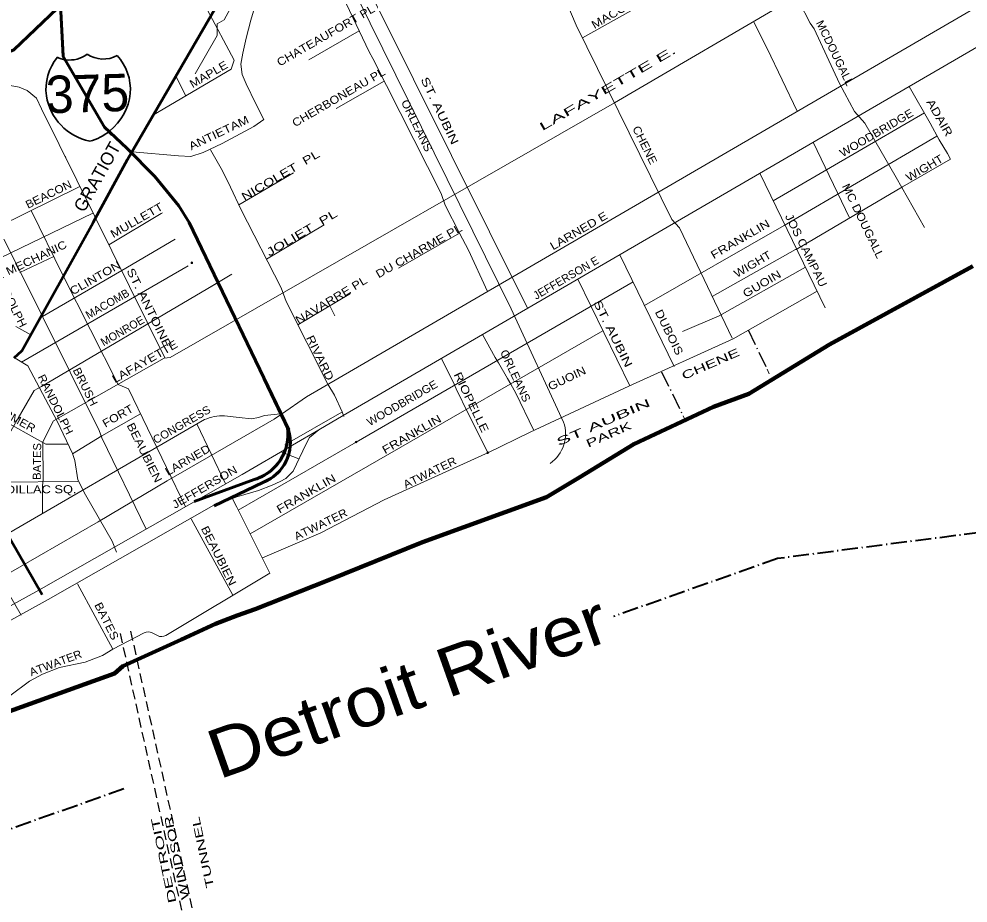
# Model space of a CAD drawing. Extents: x 34705 to 138605, y 34275 to 143551.
# Drawn here: x 100351 to 109243, y 96052 to 104335 of the extents above; entities that cross this region are included whole.
import ezdxf
from ezdxf.enums import TextEntityAlignment as Align

# ---------------------------------------------------------------- set-up
doc = ezdxf.new("R2010")
doc.units = 0
doc.header["$LTSCALE"] = 30
doc.header["$PDMODE"] = 32
doc.header["$PDSIZE"] = 15
doc.linetypes.add('DOT_DASHED', pattern=[7.7, 5, -1.2, 0.3, -1.2])
doc.linetypes.add('MEDIUM_DASHED', pattern=[4.5, 3, -1.5])
for name, color, linetype, lineweight in [('1', 7, 'Continuous', 13), ('11', 7, 'Continuous', 13), ('50', 7, 'Continuous', 13), ('51', 7, 'Continuous', 35), ('56', 7, 'DOT_DASHED', 40), ('58', 7, 'Continuous', 106), ('7', 7, 'MEDIUM_DASHED', 25)]:
    doc.layers.add(name, color=color, linetype=linetype, lineweight=lineweight)

msp = doc.modelspace()

# ---------------------------------------------------------------- linework, layer by layer
at = {"layer": '1'}
for p, q in [((105629.92, 104157.12), (106429.02, 104605.8)), ((103068.21, 103950.54), (103539.58, 104224.14)), ((101821.56, 103799.21), (101914.04, 103614.2)), ((103324.26, 103496.49), (103772.35, 103752.62)), ((99595.15, 103504.77), (100562.26, 101565.26)), ((100561.79, 103491.9), (101717.11, 101158.65)), ((107417.19, 102631.35), (108833.46, 103454.89)), ((107792.42, 103179.92), (108133.79, 102470.69)), ((100782.92, 103045.31), (100789.43, 103036.71)), ((102410.11, 102592.72), (102923.17, 102892.1)), ((107291.87, 102888.89), (107904.97, 101628.96)), ((100152.37, 102387.3), (100920.84, 102766.79)), ((100464.96, 102541.67), (100762.79, 101934.68)), ((101684.11, 102511.17), (101695.8, 102518.14)), ((101192.59, 102217.97), (101684.11, 102511.17)), ((101684.11, 102511.17), (101687.77, 102513.35)), ((102670.32, 102085.37), (103211.22, 102406.81)), ((104479.87, 102327.99), (103906.26, 102000.82)), ((100360.78, 101959.69), (100677.38, 102108.75)), ((105980.66, 102126.54), (106488.13, 101077.43)), ((100376.04, 101118.58), (101934.99, 102022.01)), ((100762.79, 101934.68), (101280.11, 100909.92)), ((102344.71, 101942.83), (102120.41, 101810.31)), ((102216.88, 101867.3), (102120.41, 101810.31)), ((103510.03, 100371.38), (106104.39, 101870.74)), ((103456.88, 101761.76), (102963.25, 101469.64)), ((103263.52, 101648.03), (103311.25, 101553.18)), ((100562.26, 101565.26), (101102.33, 100480.46)), ((100322.61, 101455.09), (100460.99, 101375.24)), ((103619.26, 100144.7), (105822.21, 101413.35)), ((107360.14, 101054.72), (107381.07, 101011.72)), ((99955.1, 100711), (100604, 100351.23)), ((102843.23, 100344.67), (103374.65, 100652.37)), ((106795.19, 100672.38), (106795.19, 100672.38)), ((102650.28, 100619.81), (102801.94, 100634.98)), ((102810.85, 100635.87), (102814.84, 100636.27)), ((103160.12, 100486.64), (103390.08, 100620.34)), ((106573.25, 100616.34), (106599.5, 100562.41)), ((101102.33, 100480.46), (101129.12, 100410.78)), ((102017.51, 100541.09), (102284.68, 99979.16)), ((101129.12, 100410.78), (101541.73, 99556.11)), ((100575.17, 100374.54), (100579.02, 100021.14)), ((100810.99, 100350.73), (100604, 100351.23)), ((102404.76, 99732.61), (103510.03, 100371.38)), ((102803.17, 100278.44), (102973.03, 100212.49)), ((104742.97, 100270.65), (104743.13, 100270.73)), ((102517.47, 99510.18), (103619.26, 100144.7)), ((100136.9, 99996.69), (100903.75, 100002.37)), ((100572.64, 99961.66), (100571.69, 99702.49)), ((100579.02, 100021.14), (100572.64, 99961.66)), ((105021.37, 99755.31), (105005.8, 99749.65)), ((101965.52, 99650.89), (102354.77, 98935.46)), ((101727.73, 98559.85), (102702.99, 99144.04)), ((100898.39, 99043.24), (101231.88, 98430.28)), ((101231.88, 98430.28), (101524.74, 98584.49)), ((101599.77, 98584.23), (101648.86, 98557.95)), ((101133.48, 98371.24), (101231.88, 98430.28)), ((100972.28, 98308.73), (101133.48, 98371.24)), ((100571.16, 98197.63), (100732.37, 98260.15)), ((100732.37, 98260.15), (100972.28, 98308.73)), ((100449.49, 98131.31), (100571.16, 98197.63)), ((100265.08, 97994.24), (100449.49, 98131.31))]:
    msp.add_line(p, q, dxfattribs=at)
at = {"layer": '1', "lineweight": 53}
for p, q in [((101046.16, 102428.97), (101368.9, 103017.54)), ((100096.67, 99760.57), (100568.5, 98942.91))]:
    msp.add_line(p, q, dxfattribs=at)
at = {"layer": '1', "linetype": 'DOT_DASHED', "lineweight": 25}
for p, q in [((107181.9, 101421), (107360.14, 101054.72)), ((106372.22, 101029.46), (106573.25, 100616.34))]:
    msp.add_line(p, q, dxfattribs=at)
at = {"layer": '1', "lineweight": 53}
for points in [[(101368.9, 103017.54), (102548.84, 105055.11), (103212.24, 106184.42), (103282.07, 106324.13), (104294.63, 108304.78), (105138.43, 110039.49), (106145.17, 112117.65), (109289.05, 118526.78), (110743.87, 121478.11), (113275.26, 126686.61), (116465.7, 133274.74), (120395.18, 141348.71), (121157.51, 142914.61), (121243.66, 143093.14)], [(100306.08, 101161.35), (100378.24, 101226.23), (101046.16, 102428.97)]]:
    msp.add_lwpolyline(points, dxfattribs=at)
at = {"layer": '1'}
for points in [[(103390.08, 100620.34), (111287.98, 105212.28), (112213.24, 105742.01), (112517.3, 105916.64), (114001.22, 107220.59), (115042.88, 108140.33), (115378.94, 108454.67), (118009.27, 111231.38), (118294.41, 111464.23), (120540.66, 112907.88), (120691.96, 113012.66), (122079.87, 113725.76), (123691.81, 114016.82), (124355.21, 114109.95), (126298.86, 114360.26), (126409.42, 114383.55), (128980.68, 115821.76)], [(100612.15, 112021.77), (101795.25, 109613.28), (101827.31, 109529.91), (103325.88, 106499.72), (103383.58, 106422.76), (103466.93, 106249.61), (103498.98, 106159.82), (103498.98, 106057.21), (103479.75, 105916.12), (103441.28, 105813.51), (103396.41, 105698.08), (103345.12, 105556.99), (103332.3, 105428.73), (103338.71, 105287.64), (103389.99, 105133.72), (103434.87, 104999.05), (103537.45, 104819.48), (103691.31, 104486), (105116.13, 101623.89), (105586.11, 101897.14), (106074.33, 100898.57)], [(99858.25, 109072.97), (101846.54, 105032.72), (101949.12, 104782.61), (102115.8, 104423.47), (102367.74, 103949.45)], [(102325.17, 101481.39), (105929.85, 103550.33), (107652.36, 104557.4), (108228.47, 104906.67), (108485.98, 105087.12), (108695.48, 105203.55), (108806.04, 105290.86), (110963.55, 106527.87), (111516.38, 106842.21), (111597.85, 106900.42), (112267.07, 107238.05), (113064.31, 107633.89), (113442.57, 107808.52), (113768.45, 107965.7), (114776.41, 108513.55)], [(104794.84, 105891.65), (104923.83, 105962.63), (105058.46, 105981.87), (105154.63, 105969.04), (105250.79, 105930.56), (105359.78, 105847.19), (105462.36, 105706.1), (105654.69, 105353.38), (105667.51, 105244.36), (105667.51, 105148.16), (105635.46, 105019.9), (105590.58, 104917.29), (105520.06, 104731.31), (105494.41, 104654.35), (105488, 104558.15), (105494.41, 104461.96), (105571.35, 104275.97), (106468.89, 102454.65), (106539.41, 102377.69), (107033.07, 101345.18)], [(102754.84, 105296.98), (102840.25, 105119.29), (102840.25, 105061.57), (102923.59, 104875.59), (103000.53, 104805.05), (103088.68, 104623.89), (103293.83, 104739.32), (103633.61, 104027.47), (103665.67, 103963.33), (104306.77, 102699.95), (104345.24, 102590.93), (104479.87, 102327.99), (104563.22, 102167.66), (104742.23, 101782.97)], [(102810.77, 100633.3), (103044.93, 100795.46), (109763.19, 104704.2)], [(102002.01, 103819.39), (102208.88, 104178.81), (102208.88, 104287.73), (102274.21, 104325.85), (102388.54, 104543.68), (102581.71, 104649.65)], [(107661.35, 104494.02), (107763.92, 104295.21), (107802.39, 104243.91), (108039.6, 103730.86), (108180.64, 103467.92), (108276.81, 103358.9), (108568.5, 102850.65), (108834.72, 102379.97)], [(102556.56, 104437.91), (102524.5, 104322.47), (102479.63, 104155.73), (102447.57, 104014.64), (102428.34, 103912.03), (102441.16, 103815.83), (102479.63, 103726.05), (102569.38, 103540.07), (102646.31, 103392.57), (102550.15, 103328.43), (102255.24, 103168.11), (102075.73, 103084.74), (101960.33, 103046.26), (101844.93, 103052.67), (101411.4, 103090.93)], [(107232.94, 104312.18), (107360.03, 104057.93), (107643.53, 103470.96)], [(101612.54, 103438.27), (102340.8, 103863.22), (102367.74, 103949.45)], [(99722.94, 103387.28), (99769.27, 103412.36), (99798.86, 103450.75), (99842.7, 103527.53), (99902.98, 103618.58), (99944.63, 103649.29), (99966.55, 103673.42), (100031.21, 103707.42), (100106.84, 103723.88), (100175.89, 103723.88), (100267.96, 103710.71), (100353.44, 103695.36), (100427.97, 103664.65), (100516.75, 103592.25), (100561.79, 103491.9)], [(108692.11, 103703.01), (108889.06, 103357.29), (108972.4, 103203.38), (109049.33, 103075.11), (109079.17, 103022.47)], [(106211.48, 101649.36), (107521.43, 102400.65), (108952.02, 103237.35)], [(102146.06, 103108.75), (102256.85, 102913.19), (102333.78, 102759.27), (102429.94, 102554.05), (102808.2, 101816.54), (102853.07, 101688.28), (103244.15, 100912.29), (103308.26, 100809.68), (103378.78, 100655.77), (103395.27, 100609.57)], [(106846.86, 101734.65), (107627.63, 102175.08), (107633.45, 102175.08), (108628.55, 102763.01), (109079.17, 103022.47)], [(99294.82, 101989.53), (99953.93, 102009.11), (100078.46, 102049.95), (101044.67, 102514.4)], [(100571.71, 101546.3), (101315.14, 101977.16), (101814.89, 102270.68)], [(106568.52, 101406.68), (106911.86, 101552.21), (107719.98, 102009.12)], [(102120.41, 101810.31), (100563.19, 100890.26), (100492.44, 100854.88), (100344.23, 100593.4), (100126.07, 100212.76)], [(104743.13, 100270.73), (105139.88, 100463.65), (106065.15, 100894.42), (107042.79, 101336.83), (107828.56, 101785.98)], [(100575.17, 100374.54), (100675.02, 100568.43), (101710.33, 101158.18), (101769.05, 101162.19), (102325.17, 101481.39)], [(104695.28, 101379.2), (104813.25, 101164.01), (104845.3, 101112.71), (104928.64, 100965.2), (104960.7, 100913.9), (105005.58, 100830.53), (105172.26, 100484.22)], [(100314.72, 101156.07), (100432.79, 101083.89), (100708.3, 100565.51), (100852.62, 100263.66), (100875.57, 100199.69), (100901.81, 100015.96), (100975.12, 99876.03), (101224.39, 99442.95), (101264.44, 99339.2)], [(104308.43, 101154.28), (104428.58, 100913.9), (104447.82, 100869.01), (104563.22, 100631.72), (104588.86, 100586.83), (104743.71, 100270.28)], [(101280.11, 100909.92), (101376.99, 100868.97), (101911.51, 99762.68)], [(99185.59, 100774.02), (99402.92, 100403.1), (99396.36, 100324.36), (99534.11, 100088.14), (99658.75, 99930.65), (99848.98, 99641.93), (100026.09, 99346.65), (100371.83, 98747.71)], [(106795.19, 100672.38), (106111.49, 100351.64), (105606.31, 100041.45), (105294.49, 99854.44), (105039.46, 99761.87)], [(98110.29, 98272.91), (100009.04, 99376.15), (102090.6, 100583.48)], [(99478.07, 98688.78), (99802.13, 98877.38), (100168.74, 99092.76), (101094.01, 99622.49), (101739.95, 100006.69), (102742.33, 100585.9), (102800.43, 100626.14)], [(100853.23, 100261.97), (101128.93, 100428.72), (101489.06, 100637)], [(102278.11, 100617.95), (102412.77, 100599.59), (102529, 100589.48), (102594.69, 100599.59), (102650.28, 100619.81)], [(102180.89, 99773.53), (102393.38, 99856.72), (102595.19, 99917.64), (102724.47, 99967.15), (102797.55, 100001.56), (102850.78, 100029.87), (102921.36, 100097.21), (103042.44, 100353.98), (103073.39, 100412.4), (103160.54, 100485.92)], [(102441.56, 100068.5), (102914.98, 100343.35), (103160.54, 100485.92)], [(102631.49, 99285.15), (103178.78, 99520.62), (103772.35, 99829.14), (104720.89, 100259.91), (104742.97, 100270.65)], [(99605.2, 98470.47), (100537.56, 98984.31), (102441.56, 100068.5)], [(105321.58, 99870.69), (105294.49, 99854.44), (105039.46, 99761.87)], [(99685.37, 98378.76), (100623.55, 98895.81), (102197.18, 99791.88)], [(102351.88, 99840.47), (102390.87, 99760.04), (102702.99, 99144.04)]]:
    msp.add_lwpolyline(points, dxfattribs=at)
for centre, radius, start, end in [((102273.64, 100127.6), 490.37, 89.47739, 112.23934), ((101562.01, 98513.7), 80, 61.84089, 117.76894), ((101686.62, 98628.48), 80, 241.84118, 300.92199)]:
    msp.add_arc(centre, radius, start, end, dxfattribs=at)
at = {"layer": '1', "lineweight": 60}
msp.add_arc((102493.29, 100368.22), 401.42, 354.19376, 354.30171, dxfattribs=at)
at = {"layer": '1'}
for p in [(101368.9, 103017.54), (101970.9, 102050.48), (106795.19, 100672.38), (103510.03, 100371.38), (104742.97, 100270.65)]:
    msp.add_point(p, dxfattribs=at)
at = {"layer": '50'}
msp.add_line((104963.65, 101619.2), (105454.12, 100558.62), dxfattribs=at)
msp.add_lwpolyline([(104963.65, 101619.2), (103401.8, 104785.56), (102889.39, 105786.76), (100756.78, 110147.71), (99981.01, 111714.94)], dxfattribs=at)
msp.add_arc((105134.34, 100448.91), 338.09, 304.77014, 18.93669, dxfattribs=at)
at = {"layer": '51', "lineweight": 60}
for p, q in [((100764.62, 103988.25), (100764.93, 103982.21)), ((101195.35, 103278.32), (101222.28, 103253.07)), ((102648.17, 100962.2), (102877.24, 100485.02)), ((101991.3, 99813.06), (102554.14, 100019.54)), ((102180.89, 99773.53), (102635.21, 99992.72))]:
    msp.add_line(p, q, dxfattribs=at)
for points in [[(103003.68, 105819.57), (102687.36, 105290.92), (101910.91, 104906.13), (101346.47, 104660.89), (100740.7, 104462.71), (100764.62, 103988.25)], [(101317.21, 104650.97), (100741.76, 104462.71), (100765.99, 103982.21), (101152.14, 103319.84), (101362.05, 103122.99), (101624.44, 102860.51), (101847.47, 102584.91), (101945.87, 102427.43), (102878.59, 100484.41)], [(100708.3, 104431.99), (100301.7, 104046.37), (99460.75, 103701.33), (98388.89, 103068.27), (97510.88, 102543.58), (96878.03, 102018.88), (96266.56, 101672.41), (94157.06, 101062.17), (92788.73, 100605.91), (92053.25, 100332.16), (91322.06, 100332.16), (90426.94, 100400.6), (89697.17, 100337.86), (89332.28, 99932.93), (89286.67, 99488.08), (89309.48, 99071.74), (89383.59, 98792.29), (89913.82, 97593.19), (90193.19, 96937.32), (90347.13, 96349.89), (90369.93, 95910.74)]]:
    msp.add_lwpolyline(points, dxfattribs=at)
at = {"layer": '51'}
for centre, radius, start, end in [((101078.4, 103676.37), 474.35, 140.783, 187.44804), ((100826.14, 104220.52), 270.46, 244.71949, 261.58916), ((100826.14, 104220.52), 270.46, 262.27296, 307.28767), ((101141.25, 104229.68), 270.46, 236.01094, 298.61051), ((100921.02, 103671.8), 474.35, 355.88196, 42.547), ((101121.49, 103698.5), 520.21, 189.25006, 258.05147), ((100876.71, 103691.39), 520.21, 308.7171, 354.07994), ((100876.71, 103691.39), 520.21, 285.27853, 308.71706)]:
    msp.add_arc(centre, radius, start, end, dxfattribs=at)
at = {"layer": '51', "lineweight": 60}
for centre, radius, start, end in [((102430.07, 100442.57), 440.84, 286.34635, 8.60512), ((102493.21, 100368.14), 401.42, 290.70405, 16.92765), ((102430.07, 100442.57), 440.84, 286.34635, 340.72043), ((102493.29, 100368.22), 401.42, 290.70405, 354.30171)]:
    msp.add_arc(centre, radius, start, end, dxfattribs=at)
at = {"layer": '56'}
for points in [[(137515.62, 108629), (127306.1, 105531.21), (123580.3, 102819.56), (115582.77, 100269.94), (112563.7, 99938.02), (107457.35, 99278.95), (105922.63, 98736.74)], [(101333.7, 97121.46), (95399.61, 95024.99), (91130.54, 91667.28), (86478.26, 84854.43), (84052.84, 78374.69)]]:
    msp.add_lwpolyline(points, dxfattribs=at)
at = {"layer": '58'}
msp.add_lwpolyline([(109288.57, 102020.28), (107945.92, 101285.08), (107188.24, 100823.21), (106858.2, 100701.93), (106111.49, 100351.64), (105606.31, 100041.45), (105294.49, 99854.44), (104132.31, 99432.6), (103251.52, 99077.41), (102563.33, 98804.04), (102396.46, 98745.29), (102193.7, 98668.47), (101874.28, 98521.51), (101323.51, 98272.16), (101245.34, 98201.3), (98594.35, 97249.65), (98526.88, 97383.5), (96460.77, 96641.8), (94939.86, 95864.74)], dxfattribs=at)
at = {"layer": '7'}
for p, q in [((101299.07, 98576.96), (101933.91, 95712.27)), ((101396.7, 98598.6), (102031.54, 95733.9))]:
    msp.add_line(p, q, dxfattribs=at)

# ---------------------------------------------------------------- texts
at = {"layer": '11'}
for s, rotation, width, p in [('MACOMB ', 30.337, 1.2, (105990.74, 104384.48)), ('CHATEAUFORT PL', 30.019, 1.15, (103243.8, 104148.07)), ('MCDOUGALL', 295.936, 1.05, (107962.15, 103999.49)), ('LAFAYETTE E.', 30.313, 2.1, (105884.87, 103652.55)), ('MAPLE', 30.188, 1.15, (102146.74, 103784.02)), ('CHERBONEAU PL', 30.236, 1.15, (103364.02, 103568.52)), ('ST. AUBIN', 295.334, 1.4, (104259.75, 103459.08)), ('ORLEANS', 296.159, 1.1, (104045.36, 103319.47)), ('ADAIR', 299.736, 1.25, (108944.34, 103391.09)), ('ANTIETAM', 25.51, 1.2, (102239.49, 103233.91)), ('WOODBRIDGE', 30.405, 1.1, (108403.52, 103235.27)), ('CHENE', 296.326, 1.1, (106181.61, 103137.05)), ('NICOLET  PL', 30.424, 1.35, (102820.57, 102838.47)), ('WIGHT', 30.405, 1.15, (108853.95, 102906.53)), ('BEACON', 26.139, 1.1, (100644.45, 102658)), ('MC DOUGALL', 295.772, 1.15, (108225.86, 102426.23)), ('MULLETT', 29.93, 1.2, (101472.58, 102416.61)), ('JOLIET  PL', 30.606, 1.45, (103019.58, 102299.27)), ('LARNED E', 30.313, 1.2, (105614.1, 102318.12)), ('FRANKLIN', 30.405, 1.25, (107126.98, 102239.55)), ('JOS CAMPAU', 296.328, 1.15, (107692.28, 102150.61)), ('DU CHARME PL', 29.624, 1.2, (104115.54, 102128.98)), ('MECHANIC', 25.433, 1.15, (100529.73, 102063.56)), ('WIGHT', 30.405, 1.15, (107242.63, 102005.03)), ('RANDOLPH', 296.443, 1.1, (100225.46, 101710.53)), ('CLINTON', 29.778, 1.2, (101083.49, 101875.69)), ('ST. ANTOINE', 296.156, 1.3, (101537.43, 101610.31)), ('NAVARRE PL', 31.079, 1.2, (103296.41, 101670.12)), ('GUOIN', 30.405, 1.2, (107330.05, 101821.43)), ('ST. AUBIN', 296.33, 1.4, (105882.67, 101369.77)), ('DUBOIS', 296.33, 1.2, (106408.82, 101383.22)), ('RIVARD', 295.854, 1.2, (103138.76, 101143.8)), ('LAFAYETTE', 30.036, 1.2, (101548.62, 101093.17)), ('ORLEANS', 295.075, 1.1, (104968, 100975.9)), ('CHENE', 23.665, 1.65, (106845.26, 101068.63)), ('RANDOLPH', 296.443, 1.1, (100660.34, 100707.1)), ('BRUSH', 296.442, 1.1, (100939.55, 100872.88)), ('RIOPELLE', 295.834, 1.25, (104555.37, 100727.62)), ('GUOIN', 25.636, 1.15, (105500.94, 100933.93)), ('WOODBRIDGE', 30.033, 1.05, (103959.36, 100704.27)), ('FARMER', 331.041, 1.1, (100276.06, 100571.06)), ('ST AUBIN', 23.665, 2.05, (105840.57, 100522.04)), ('FORT', 30.038, 1.15, (101296.22, 100583.27)), ('CONGRESS', 30.038, 1.05, (101894.18, 100502.13)), ('FRANKLIN', 30.035, 1.25, (104048.99, 100411.68)), ('PARK', 23.665, 1.65, (105890.74, 100407.55)), ('BEAUBIEN', 296.419, 1.2, (101494.14, 100255.82)), ('BATES', 89.132, 1.05, (100557.53, 100188.6)), ('LARNED', 30.035, 1.15, (101950.13, 100170.54)), ('ATWATER', 25.997, 1.1, (104216.5, 100051.78)), ('JEFFERSON', 30.314, 1.15, (102108.55, 99917.3)), ('FRANKLIN', 30.035, 1.25, (103060.37, 99855.1)), ('CADILLAC SQ.', 0.278, 1.2, (100476.07, 99890.22)), ('ATWATER', 25.997, 1.1, (103194.39, 99565.99)), ('BEAUBIEN', 296.419, 1.2, (102188.94, 99289.08)), ('BATES', 296.419, 1.15, (101139.24, 98676.97)), ('ATWATER', 20.466, 1.05, (100706.53, 98266.1)), ('DETROIT', 101.832, 1.85, (101743.08, 96458.08)), ('WINDSOR', 101.832, 1.65, (101865.43, 96483.71)), ('TUNNEL', 101.832, 1.7, (102110.12, 96534.96))]:
    msp.add_text(s, height=75, rotation=rotation, dxfattribs=dict(at, width=width)).set_placement(p, align=Align.CENTER)
for s, height, rotation, p in [('GRATIOT', 120, 60.881, (101135.36, 102826.09)), ('JEFFERSON E', 75, 30.314, (105494.46, 101877.02)), ('MACOMB', 75, 29.93, (101198.56, 101633.55)), ('MONROE', 75, 30.071, (101339.33, 101379.83))]:
    msp.add_text(s, height=height, rotation=rotation, dxfattribs=at).set_placement(p, align=Align.CENTER)
at = {"layer": '51'}
msp.add_text('375', height=350, rotation=1.665, dxfattribs=at).set_placement((100997.88, 103462.29), align=Align.CENTER)
at = {"layer": '56', "width": 1.15}
msp.add_text('Detroit River', height=458.8, rotation=19.552, dxfattribs=at).set_placement((104070.22, 97864.14), align=Align.CENTER)

doc.saveas('drawing.dxf')
